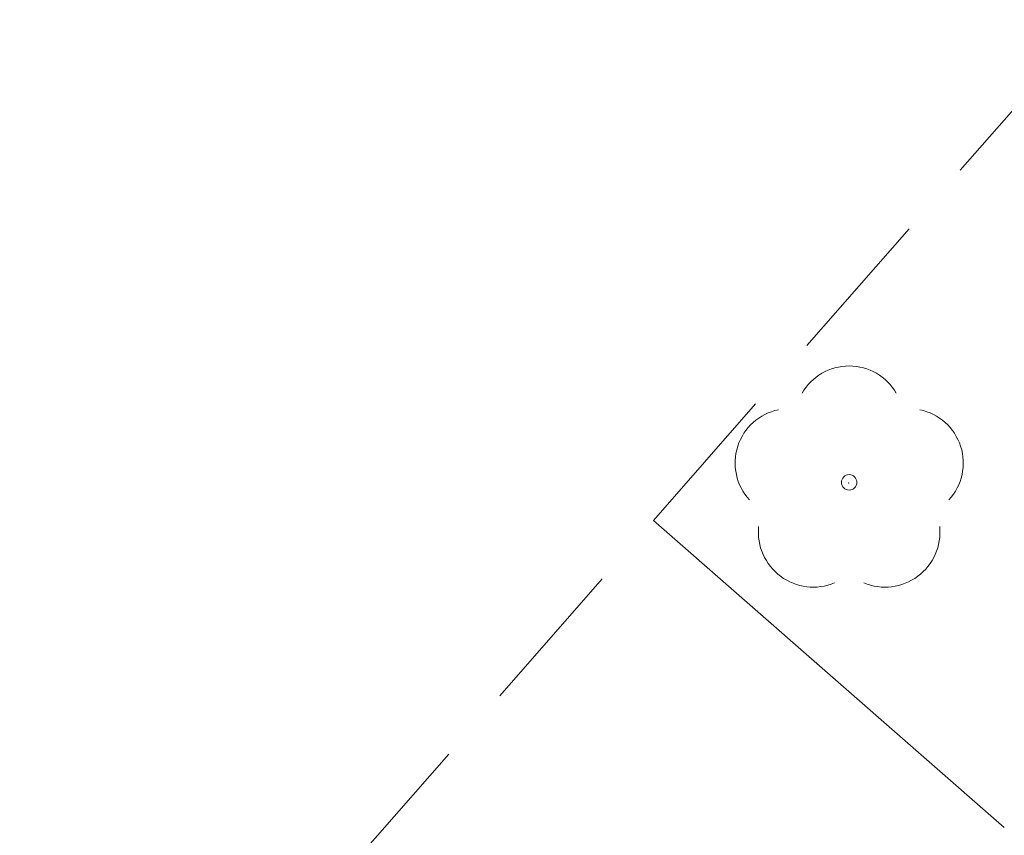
# Model space of a CAD drawing. Header units: metres. Extents: x 5504996 to 5514259, y 5943254 to 5951281.
# Tile 417 of 656: x 5509739.47 to 5509745.81, y 5948010.88 to 5948016.13. Entities that reach past the tile are written whole.
import ezdxf

# ---------------------------------------------------------------- set-up
doc = ezdxf.new("R2010")
doc.units = ezdxf.units.M
doc.linetypes.add('L_0_04', pattern=[1.5, 1, -0.5])
for name, color, linetype, lineweight, true_color in [('BDZ_ObiektPrzyrodniczy_P_OBOP02_01', 7, 'CONTINUOUS', 18, 0x000000), ('KR_ObiektKarto', 7, 'CONTINUOUS', 18, 0x000000), ('OT_Skarpa', 7, 'CONTINUOUS', 18, 0x000000), ('pomiar', 7, 'CONTINUOUS', 18, 0x000000)]:
    doc.layers.add(name, color=color, linetype=linetype, lineweight=lineweight, true_color=true_color)

msp = doc.modelspace()

# ---------------------------------------------------------------- linework, layer by layer
at = {"layer": 'BDZ_ObiektPrzyrodniczy_P_OBOP02_01', "color": 96, "linetype": 'Continuous', "lineweight": 18, "true_color": 0x007f00}
msp.add_circle((5509744.814, 5948013.154), 0.05, dxfattribs=at)
msp.add_circle((5509744.814, 5948013.154), 0.05, dxfattribs=at)
for centre, radius, start, end in [((5509744.814, 5948013.554), 0.35, 29.84593, 150.15407), ((5509744.429, 5948013.279), 0.35, 101.63363, 222.66269), ((5509745.199, 5948013.279), 0.35, 317.33731, 78.36637), ((5509744.584, 5948012.834), 0.355, 174.36932, 292.55725), ((5509745.044, 5948012.834), 0.355, 247.44275, 5.63068)]:
    msp.add_arc(centre, radius, start, end, dxfattribs=at)
at = {"layer": 'KR_ObiektKarto', "linetype": 'Continuous', "lineweight": 18, "flags": 128}
msp.add_lwpolyline([(5509743.5536, 5948012.9088), (5509745.8115, 5948010.9309)], dxfattribs=at)
at = {"layer": 'OT_Skarpa', "color": 18, "linetype": 'L_0_04', "lineweight": 18, "true_color": 0x000000, "flags": 128}
msp.add_lwpolyline([(5509859.35, 5947964.83), (5509858.47, 5947961.86), (5509843.49, 5947961.98), (5509812.1, 5947963.63), (5509765.56, 5947968.34), (5509741.02, 5947976.38), (5509734.69, 5947990.46), (5509740.62, 5948009.56), (5509750.37, 5948020.69), (5509762, 5948021.46), (5509761.63, 5948018.59), (5509755.58, 5948015.71), (5509746.31, 5948007.37), (5509738.81, 5947990.83), (5509743.91, 5947980.28), (5509767.3, 5947971.77), (5509812.1, 5947967.66), (5509844.34, 5947964.97)], close=True, dxfattribs=at)
at = {"layer": 'pomiar'}
msp.add_point((5509744.81, 5948013.15, 54.22), dxfattribs=at)

doc.saveas('drawing.dxf')
